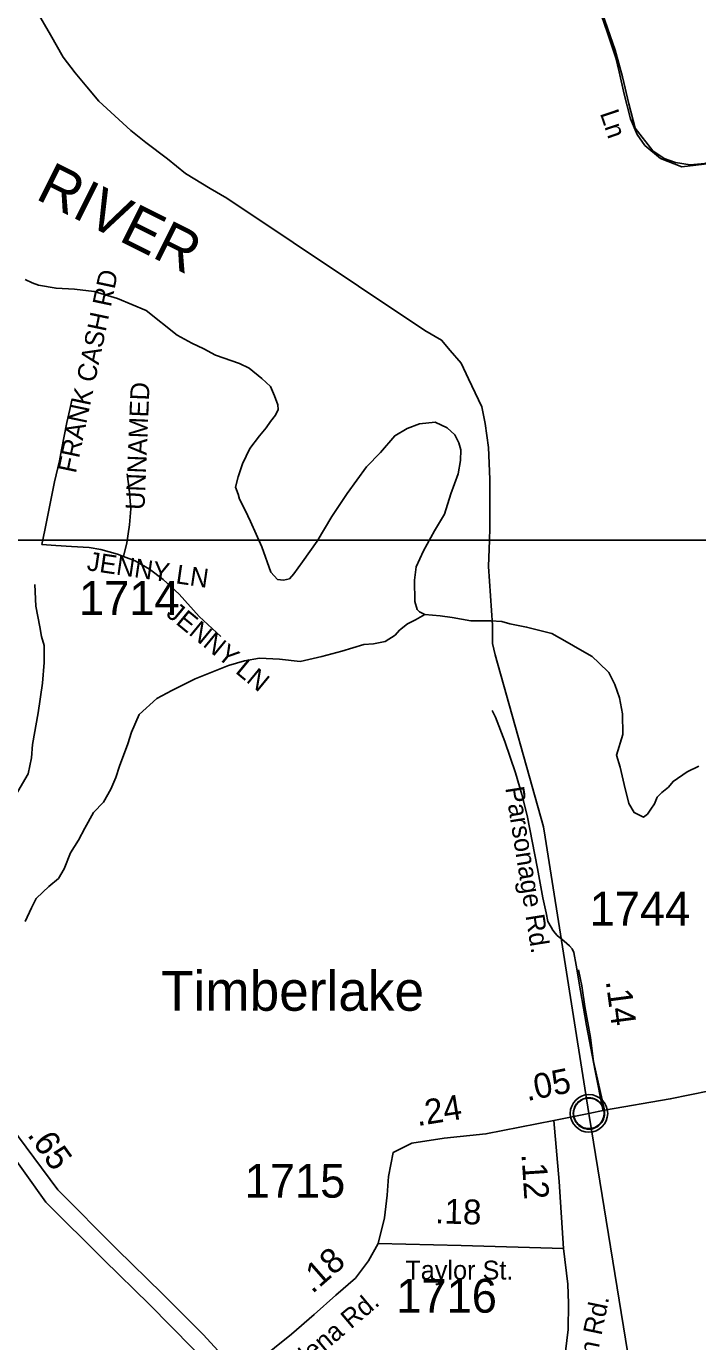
# Model space of a CAD drawing. Extents: x 1950930 to 2061844, y 904556 to 1017002.
# Drawn here: x 2011726 to 2015102, y 922026 to 928636 of the extents above; entities that cross this region are included whole.
import ezdxf

# ---------------------------------------------------------------- set-up
doc = ezdxf.new("R2010")
doc.units = 0
for name, color, linetype in [('Exist Civil Demographics Community CELL', 7, 'Continuous'), ('Exist Civil Demographics Community Label', 7, 'Continuous'), ('Exist Hydrographic Creek Single Shore', 7, 'Continuous'), ('Exist Hydrographic River Shore Label', 7, 'Continuous'), ('Exist Railroad Mainline', 7, 'Continuous'), ('Exist Road Non-System Type 51', 7, 'Continuous'), ('Exist Road Non-System Type 51 Label', 7, 'Continuous'), ('Exist Road Primary US Attributed', 7, 'Continuous'), ('Exist Road Primary US Mileage Hundredths English Label', 7, 'Continuous'), ('Exist Road Primary US Structure Standard Bridge CELL', 7, 'Continuous'), ('Exist Road Secondary Type 41 Attributed', 7, 'Continuous'), ('Exist Road Secondary Type 51 Attributed', 7, 'Continuous'), ('Exist Road Secondary Type 51 Label', 7, 'Continuous'), ('Exist Road Secondary Type 51 Number Label', 7, 'Continuous'), ('Map Preparation Inset Cut Line', 7, 'Continuous')]:
    doc.layers.add(name, color=color, linetype=linetype)

msp = doc.modelspace()

# ---------------------------------------------------------------- linework, layer by layer
at = {"layer": 'Exist Civil Demographics Community CELL'}
msp.add_lwpolyline([(2014477.3, 923185.7), (2014478.3, 923191.3), (2014480, 923197.8), (2014483, 923205), (2014485.9, 923210.8), (2014489.2, 923216.5), (2014493, 923221.6), (2014497, 923226), (2014501.5, 923230.6), (2014507.1, 923235.2), (2014512.5, 923238.9), (2014517.4, 923241.7), (2014522.4, 923244.2), (2014527.9, 923246.5), (2014533.5, 923248.3), (2014537.9, 923249.4), (2014542.7, 923250.2), (2014546.8, 923250.9), (2014553.2, 923251.2), (2014557.6, 923251.1), (2014563.3, 923250.8), (2014568.2, 923250.1), (2014573.1, 923249.1), (2014578.1, 923247.7), (2014583.3, 923245.7), (2014589.9, 923242.8), (2014596.2, 923239.3), (2014601.3, 923235.8), (2014606.4, 923231.8), (2014609.7, 923228.6), (2014613.9, 923224.2), (2014617.7, 923219.5), (2014620.8, 923215), (2014623.9, 923209.9), (2014626.4, 923204.8), (2014628.4, 923199.8), (2014630, 923194.8), (2014631.3, 923190.2), (2014632.4, 923184.1), (2014633, 923179.4), (2014633.2, 923173.4), (2014633.1, 923167.6), (2014632.5, 923161.9), (2014631.5, 923156.5), (2014629.9, 923150.3), (2014628, 923144.5), (2014625.7, 923139.4), (2014622.6, 923133.4), (2014619.3, 923128.1), (2014615.8, 923123.4), (2014611.6, 923118.6), (2014606.3, 923113.7), (2014601.3, 923109.6), (2014596.3, 923106.1), (2014592, 923103.6), (2014585.2, 923100.4), (2014578, 923097.7), (2014572.1, 923096.2), (2014565.5, 923094.9), (2014561, 923094.4), (2014556.5, 923094.2), (2014551, 923094.2), (2014546.7, 923094.6), (2014541, 923095.3), (2014535.1, 923096.6), (2014530.5, 923097.9), (2014525.4, 923099.8), (2014520.8, 923101.8), (2014516.9, 923104), (2014510.1, 923108.1), (2014504.5, 923112.4), (2014499.6, 923116.9), (2014495.1, 923121.7), (2014491.9, 923125.7), (2014488.9, 923129.9), (2014484.8, 923136.9), (2014483.1, 923140.5), (2014481.4, 923144.5), (2014478.8, 923152.7), (2014477.3, 923159.7), (2014476.6, 923164.9), (2014476.3, 923171.2), (2014476.2, 923175.9), (2014476.8, 923182.4)], close=True, dxfattribs=at)
for centre, radius in [((2014554.9, 923173.3), 94.3), ((2014554.6, 923173.5), 76.7)]:
    msp.add_circle(centre, radius, dxfattribs=at)
at = {"layer": 'Exist Hydrographic Creek Single Shore'}
for points in [[(2013729.2, 925681), (2013703.2, 925693), (2013691, 925705), (2013679, 925745), (2013677, 925853), (2013686.9, 925920.7), (2013723, 926001), (2013778.9, 926101), (2013828.9, 926184.9), (2013860.5, 926287), (2013896.7, 926387), (2013908.6, 926455), (2013910.7, 926507.1), (2013900.6, 926543.1), (2013880.4, 926582.9), (2013842.4, 926619.1), (2013782.3, 926647), (2013702.4, 926638.8), (2013640.5, 926614.8), (2013578.4, 926579), (2013506.5, 926494.8), (2013436.7, 926422.8), (2013338.8, 926288.6), (2013262.9, 926172.7), (2013188.8, 926048.5), (2013114.7, 925944.4), (2013070.8, 925884.6), (2013049, 925860.4), (2013019, 925852.5), (2012988.9, 925856.4), (2012954.8, 925892.5), (2012910.9, 926020.5), (2012852.8, 926148.3), (2012826.7, 926204.3), (2012798.7, 926260.4), (2012790.7, 926284.5), (2012778.6, 926320.2), (2012790.5, 926372.4), (2012812.5, 926438.3), (2012850.5, 926514.3), (2012898.5, 926578.3), (2012932.4, 926618.6), (2012954.4, 926650.6), (2012978.4, 926682.6), (2012992.4, 926710.5), (2012990.3, 926734.5), (2012974.5, 926778.5), (2012954.5, 926826.5), (2012910.3, 926866.5), (2012846.4, 926918.3), (2012798.3, 926942.3), (2012678.1, 926984.2), (2012618.1, 927016.3), (2012558.3, 927044.1), (2012484.3, 927084.3), (2012328, 927208), (2012183.9, 927268.1), (2012068.1, 927303.9), (2011968, 927315.9), (2011876.1, 927319.7), (2011787.9, 927335.7), (2011756, 927347.8), (2011719.9, 927363.7)], [(2011720.1, 924137.4), (2011752, 924205.7), (2011776, 924253.7), (2011809.8, 924285.5), (2011839.9, 924313.8), (2011887.7, 924353.8), (2011915.9, 924401.8), (2011947.8, 924481.9), (2011987.8, 924545.7), (2012019.6, 924605.8), (2012063.6, 924685.9), (2012113.5, 924737.7), (2012151.6, 924801.9), (2012175.5, 924861.8), (2012195.3, 924917.8), (2012237.4, 925029.8), (2012255.3, 925089.9), (2012293.3, 925178), (2012383.2, 925258.2), (2012457.2, 925298), (2012575.2, 925356.3), (2012743.3, 925424.4), (2012823.3, 925448.3), (2012899.3, 925460.5), (2012999.3, 925456.5), (2013103.1, 925444.5), (2013211.2, 925468.5), (2013313.2, 925496.6), (2013367, 925512.5), (2013423.1, 925528.8), (2013471.1, 925532.7), (2013531.1, 925544.9), (2013581, 925576.7), (2013603.2, 925600.9), (2013643.2, 925632.9), (2013683, 925653), (2013729.2, 925681)], [(2015107.4, 924917.7), (2015049.4, 924889.7), (2014977.5, 924841.6), (2014955.6, 924813.5), (2014921.6, 924785.7), (2014897.8, 924761.6), (2014883.7, 924729.7), (2014865.7, 924701.5), (2014849.8, 924677.6), (2014829.8, 924661.6), (2014781.7, 924685.5), (2014755.7, 924731.4), (2014731.7, 924825.4), (2014711.6, 924913.4), (2014693.5, 924973.5), (2014725.5, 925077.5), (2014723.4, 925181.6), (2014709.3, 925261.6), (2014685.4, 925329.4), (2014655.1, 925389.4), (2014605.3, 925437.4), (2014571.1, 925469.3), (2014509.2, 925505.3), (2014445.3, 925541.4), (2014369.1, 925585.4), (2014241.1, 925617.2), (2014157.1, 925633.1), (2014117, 925645), (2014061, 925649.2), (2013961.2, 925648.9), (2013867, 925665), (2013807.1, 925673.1), (2013729.2, 925681)]]:
    msp.add_lwpolyline(points, dxfattribs=at)
at = {"layer": 'Exist Railroad Mainline'}
for points in [[(2014554.9, 923173.3), (2014334, 924562), (2014325.9, 924614), (2014083.3, 925477.8), (2014069.3, 925533.9), (2014069.4, 925626), (2014049.1, 925921.9), (2014054.6, 926054.7), (2014057.1, 926113.9), (2014056.7, 926360), (2014050.7, 926520), (2014032.7, 926640), (2014016.7, 926723.9), (2013948.6, 926864), (2013912.4, 926943.9), (2013856.5, 927007.9), (2013814.4, 927059.8), (2013730.3, 927107.8), (2012733.9, 927773.1), (2012649.9, 927821.1), (2012525.8, 927897.1), (2012435.9, 927970.9), (2012327.8, 928053), (2012251.8, 928113), (2012151.7, 928204.9), (2012091.6, 928260.7), (2012029.7, 928332.8), (2011971.5, 928402.6), (2011911.5, 928480.7), (2011847.4, 928592.7), (2011775.4, 928716.6)], [(2014857.9, 921306.2), (2014556.7, 923162.1), (2014554.9, 923173.3)]]:
    msp.add_lwpolyline(points, dxfattribs=at)
at = {"layer": 'Exist Road Non-System Type 51'}
for points in [[(2014573.5, 928823.3), (2014648.2, 928603.1), (2014689.8, 928478.4), (2014706.4, 928407.8), (2014731.4, 928295.6), (2014764.6, 928171), (2014797.9, 928092.1), (2014835.2, 928038.1), (2014914.1, 927971.6), (2015022.1, 927930.1), (2015163.4, 927946.6), (2015275.6, 928009), (2015495.9, 928212.6), (2015716, 928399.5), (2015857.2, 928553.2), (2015878, 928628.1), (2015873.9, 928752.7)], [(2011803.6, 926032.1), (2011818.8, 926105), (2011868.6, 926347.1), (2011892.4, 926452.8), (2011903.5, 926508.2), (2011929.6, 926644.9), (2011945.5, 926709.9), (2011957.4, 926763.8)], [(2012215.6, 925972.2), (2012231.2, 926040.6), (2012245.5, 926131.7), (2012251.2, 926211.4), (2012242.6, 926309.7), (2012232.8, 926386.6)], [(2011804, 926032), (2011875.2, 926027.8), (2011953.6, 926022.1), (2012041.9, 926016.3), (2012100.2, 926006.4), (2012184.2, 925983.6), (2012215.5, 925971.7)], [(2012215.5, 925971.7), (2012274, 925949.4), (2012345.2, 925908.1), (2012415, 925856.8), (2012494.8, 925782.8), (2012595.9, 925670.2), (2012704.1, 925569.1)], [(2014626.9, 923184.6), (2014586.1, 923386.8), (2014543.2, 923614.8), (2014511.9, 923789.9), (2014490.4, 923917.4), (2014478.6, 923981.7), (2014471.1, 924000.8), (2014456.4, 924014.6), (2014429.6, 924038.6), (2014395.5, 924067.1), (2014384.5, 924079.1), (2014373.5, 924094.8), (2014364.2, 924108.6), (2014348.6, 924138.1), (2014339.4, 924181.4), (2014322.8, 924256.9), (2014296, 924403.4), (2014244, 924670.6), (2014216.9, 924775.6), (2014186.4, 924884.3), (2014132.5, 925041.8), (2014084.6, 925164.4), (2014068.5, 925198.4)]]:
    msp.add_lwpolyline(points, dxfattribs=at)
at = {"layer": 'Exist Road Primary US Attributed'}
for points in [[(2012803.7, 921857.9), (2012615.3, 922062.9), (2012411.3, 922266.8), (2012181, 922490.6), (2011885.1, 922789.5), (2011605, 923165.6), (2011150.3, 923816.7), (2010664.1, 924506.9)], [(2010587.8, 924455.6), (2011071.3, 923778.7), (2011527.5, 923141.3), (2011824.3, 922727.2), (2012115.8, 922437.4), (2012346, 922213.6), (2012562.2, 921993.3), (2012738.5, 921804.7)]]:
    msp.add_lwpolyline(points, dxfattribs=at)
at = {"layer": 'Exist Road Secondary Type 41 Attributed'}
msp.add_lwpolyline([(2010664.1, 924506.9), (2010708.5, 924527.8), (2010951.9, 924593.9), (2011338.5, 924606.5), (2011443.6, 924615.4), (2011533.7, 924649.5), (2011593.6, 924693.1), (2011671, 924770.6), (2011734.8, 924880), (2011751.5, 924960.5), (2011757.6, 925026.4), (2011785.6, 925186.2), (2011806.9, 925335.1), (2011816, 925439.9), (2011815.9, 925453.1), (2011815.2, 925524.3), (2011803.1, 925569.8), (2011793.8, 925619.2), (2011773.2, 925722.4), (2011769.1, 925830.6)], dxfattribs=at)
at = {"layer": 'Exist Road Secondary Type 51 Attributed'}
for p, q in [((2014378.7, 923137.9), (2014554.9, 923173.3)), ((2014554.9, 923173.3), (2014632.7, 923188.9))]:
    msp.add_line(p, q, dxfattribs=at)
for points in [[(2014636.7, 930013.7), (2014451.1, 929638.1), (2014399.3, 929500.9), (2014387.7, 929407.7), (2014398, 929343), (2014443.3, 929214.9), (2014686.5, 928515.9), (2014722.8, 928382.6), (2014755.1, 928246.7), (2014787.5, 928123.7), (2014875.4, 928011.1), (2014933.7, 927972.3), (2014990.6, 927951.6), (2015063, 927939.9), (2015138.1, 927946.4), (2015210.5, 927972.3), (2015280.4, 928017.6), (2015328.3, 928059)], [(2014632.7, 923188.9), (2014964, 923246.2), (2015161.8, 923286.9), (2015196.7, 923290.7), (2015255.9, 923305.1), (2015324.2, 923332.4), (2015375.8, 923359.8), (2015484.7, 923432.7), (2015532.5, 923480.8), (2015643.9, 923611.4), (2015706.8, 923704.7), (2015768.3, 923808.8), (2015848.3, 923921), (2015968.1, 924104.9), (2016026.6, 924200.7), (2016051.9, 924235.5), (2016096.1, 924277.1), (2016153.7, 924331.5), (2016182.1, 924357.8), (2016230.6, 924386.3), (2016320.3, 924430.6), (2016436.2, 924494.9)], [(2014632.7, 923188.9), (2014578.5, 923434.1), (2014562.6, 923554), (2014534.4, 923710.1), (2014518.4, 923814), (2014502.2, 923894.2)], [(2013494.4, 922519.2), (2013527.1, 922649.1), (2013540.7, 922763), (2013546.8, 922855.7), (2013571.1, 922977.3), (2013665.2, 923022.9), (2013826.2, 923048.7), (2014036.9, 923069.8), (2014378.7, 923137.9)], [(2014427, 922493.7), (2014405.3, 922831.4), (2014378.7, 923137.9)], [(2012803.7, 921857.9), (2013058.7, 922064.1), (2013173.7, 922163.2), (2013283, 922259), (2013381.7, 922345.6), (2013447, 922432.2), (2013494.4, 922519.2)], [(2014427, 922493.7), (2013912.3, 922509.7), (2013494.4, 922519.2)], [(2014146.9, 920549.5), (2014192.1, 920787.8), (2014224.7, 920930.8), (2014290.3, 921228.8), (2014357.5, 921598.4), (2014424.8, 921879.6), (2014450.8, 922087.7), (2014452.8, 922218.7), (2014448.2, 922314.4), (2014427, 922493.7)]]:
    msp.add_lwpolyline(points, dxfattribs=at)
at = {"layer": 'Map Preparation Inset Cut Line'}
msp.add_line((2011810, 926054.7), (2014054.6, 926054.7), dxfattribs=at)
for points in [[(2010210.5, 925223.1), (2010210.5, 926054.7), (2011810, 926054.7)], [(2014054.6, 926054.7), (2017569.1, 926054.7), (2017569.1, 925707.4)]]:
    msp.add_lwpolyline(points, dxfattribs=at)

# ---------------------------------------------------------------- texts
at = {"layer": 'Exist Civil Demographics Community Label'}
msp.add_text('Timberlake', height=200, dxfattribs=at).set_placement((2012403.3, 923689))
at = {"layer": 'Exist Hydrographic River Shore Label'}
msp.add_text('RIVER', height=210, rotation=333.42309, dxfattribs=at).set_placement((2011766.5, 927771.5))
at = {"layer": 'Exist Road Non-System Type 51 Label'}
for s, rotation, p in [('  FRANK CASH RD', 78.13206, (2011960.6, 926317.4)), ('  UNNAMED', 87.66973, (2012317.4, 926134.1)), ('  JENNY LN', 351.6555, (2011957.4, 925913.5)), ('  JENNY LN', 320.53589, (2012369.4, 925721.8))]:
    msp.add_text(s, height=95, rotation=rotation, dxfattribs=at).set_placement(p)
at = {"layer": 'Exist Road Primary US Mileage Hundredths English Label'}
msp.add_text('.65', height=125, rotation=305.63357, dxfattribs=at).set_placement((2011727.8, 923065.1))
at = {"layer": 'Exist Road Primary US Structure Standard Bridge CELL'}
for s, rotation, p in [('.14', 277.55892, (2014639.2, 923838)), ('.05', 11.34061, (2014244.2, 923234.8)), ('.24', 9.11908, (2013693.2, 923109.2)), ('.12', 273.66551, (2014215.7, 922968.9)), ('.18', 358.22454, (2013780.3, 922621.2)), ('.18', 41.21014, (2013164, 922263.9))]:
    msp.add_text(s, height=125, rotation=rotation, dxfattribs=at).set_placement(p)
at = {"layer": 'Exist Road Secondary Type 51 Label'}
for s, rotation, p in [('Ln', 288.6976, (2014609.2, 928199.1)), ('Parsonage Rd.', 278.99572, (2014133.9, 924809.2)), ('Helena Rd.', 40.15686, (2013023, 921804.4)), ('Wilkerson Rd.', 78.3233, (2014497.5, 921473.4))]:
    msp.add_text(s, height=95, rotation=rotation, dxfattribs=at).set_placement(p)
msp.add_text('Taylor St.', height=95, dxfattribs=at).set_placement((2013631.6, 922338.2))
at = {"layer": 'Exist Road Secondary Type 51 Number Label'}
for s, p in [('1714', (2011990.9, 925678)), ('1744', (2014558.5, 924116.7)), ('1715', (2012824.2, 922749.7)), ('1716', (2013586.5, 922171.8))]:
    msp.add_text(s, height=170, dxfattribs=at).set_placement(p)

doc.saveas('drawing.dxf')
